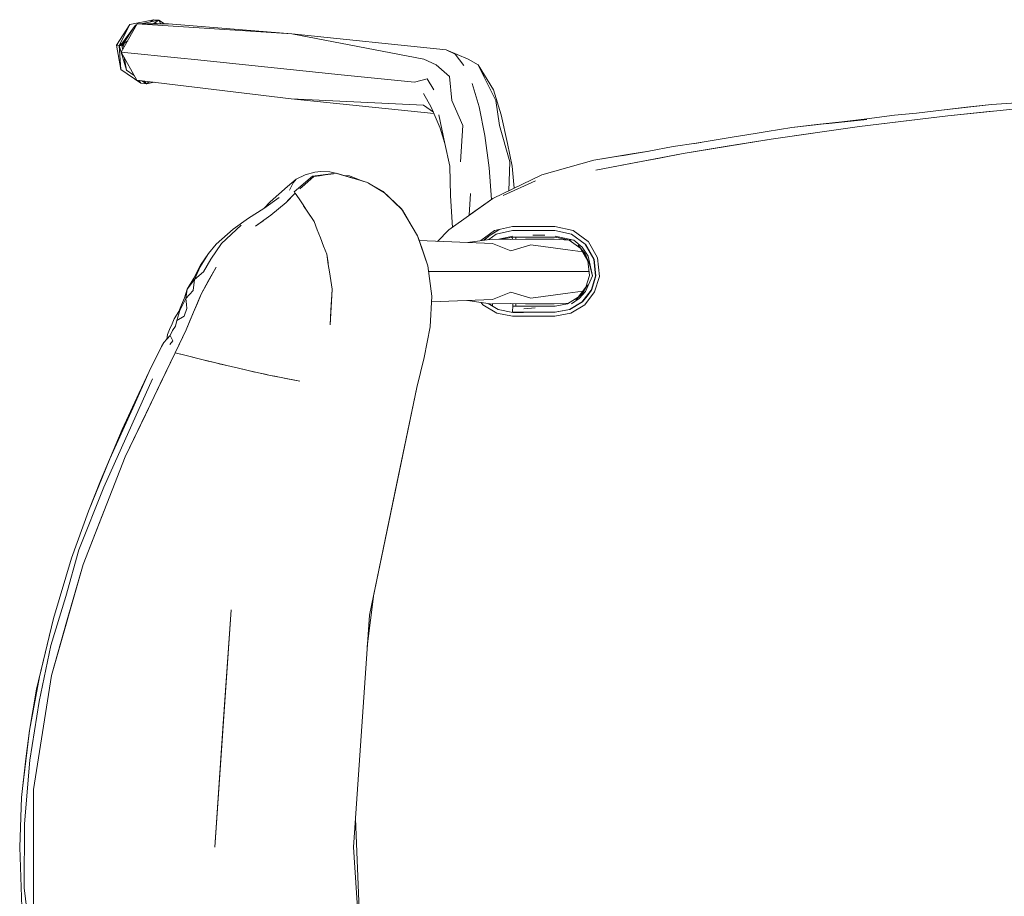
# Model space of a CAD drawing. Header units: millimetres. Extents: x -261 to 187, y -214 to 106.
# Tile 927 of 1056: x -216.651 to -216.336, y 18.099 to 18.379. Entities that reach past the tile are written whole.
import ezdxf

# ---------------------------------------------------------------- set-up
doc = ezdxf.new("R2010")
doc.units = ezdxf.units.MM
doc.header["$LTSCALE"] = 0.005
doc.header["$MEASUREMENT"] = 0
doc.layers.add('IFC-Elemento de mobília-Contorno', color=9, linetype='Continuous', lineweight=5)

msp = doc.modelspace()

# ---------------------------------------------------------------- linework, layer by layer
at = {"layer": 'IFC-Elemento de mobília-Contorno', "lineweight": 5}
for p, q in [((-216.61987, 18.37061), (-216.61555, 18.3772)), ((-216.61899, 18.37052), (-216.61555, 18.3772)), ((-216.61854, 18.37048), (-216.61383, 18.37698)), ((-216.61831, 18.36839), (-216.61323, 18.37736)), ((-216.6181, 18.37043), (-216.61383, 18.37698)), ((-216.61555, 18.3772), (-216.60801, 18.37873)), ((-216.61383, 18.37698), (-216.6134, 18.37707)), ((-216.61323, 18.37736), (-216.56389, 18.37419)), ((-216.61323, 18.37736), (-216.6032, 18.37736)), ((-216.61203, 18.37736), (-216.60635, 18.37857)), ((-216.60896, 18.37802), (-216.60801, 18.37873)), ((-216.60817, 18.37736), (-216.60635, 18.37857)), ((-216.60813, 18.37739), (-216.60811, 18.37736)), ((-216.60801, 18.37873), (-216.60635, 18.37857)), ((-216.6074, 18.37787), (-216.60704, 18.37736)), ((-216.60635, 18.37857), (-216.60565, 18.37736)), ((-216.60635, 18.37857), (-216.60456, 18.37736)), ((-216.6032, 18.37736), (-216.56389, 18.37419)), ((-216.56389, 18.37419), (-216.52171, 18.36609)), ((-216.56389, 18.37419), (-216.51459, 18.36912)), ((-216.61987, 18.37061), (-216.61943, 18.37056)), ((-216.61987, 18.37061), (-216.61844, 18.36282)), ((-216.61943, 18.37056), (-216.61899, 18.37052)), ((-216.61899, 18.37052), (-216.61795, 18.3713)), ((-216.61899, 18.37052), (-216.61844, 18.36282)), ((-216.61899, 18.37052), (-216.61854, 18.37048)), ((-216.61899, 18.37052), (-216.61667, 18.36264)), ((-216.61854, 18.37048), (-216.6181, 18.37043)), ((-216.6181, 18.37043), (-216.61787, 18.36917)), ((-216.61795, 18.37065), (-216.6175, 18.36981)), ((-216.61773, 18.37024), (-216.61729, 18.37131)), ((-216.6177, 18.37103), (-216.61628, 18.37198)), ((-216.61837, 18.36839), (-216.59934, 18.36643)), ((-216.61831, 18.36839), (-216.61335, 18.35941)), ((-216.61743, 18.3668), (-216.61667, 18.36264)), ((-216.51459, 18.36912), (-216.51167, 18.3677)), ((-216.51459, 18.36912), (-216.50752, 18.36609)), ((-216.51167, 18.3677), (-216.50886, 18.36408)), ((-216.59934, 18.36643), (-216.59491, 18.36598)), ((-216.59491, 18.36598), (-216.5715, 18.36357)), ((-216.5715, 18.36357), (-216.5481, 18.36117)), ((-216.52171, 18.36609), (-216.51774, 18.36434)), ((-216.51774, 18.36434), (-216.51351, 18.36055)), ((-216.50752, 18.36609), (-216.50434, 18.36434)), ((-216.50434, 18.36434), (-216.5025, 18.36055)), ((-216.50434, 18.36434), (-216.49943, 18.35636)), ((-216.61844, 18.36282), (-216.61209, 18.35841)), ((-216.61667, 18.36264), (-216.61418, 18.36091)), ((-216.5481, 18.36117), (-216.52469, 18.35876)), ((-216.51351, 18.36055), (-216.51272, 18.35292)), ((-216.5025, 18.36055), (-216.49868, 18.35292)), ((-216.61345, 18.35942), (-216.56403, 18.35346)), ((-216.61344, 18.35941), (-216.61335, 18.35941)), ((-216.61261, 18.35932), (-216.61209, 18.35841)), ((-216.61209, 18.35841), (-216.61032, 18.35822)), ((-216.61175, 18.35921), (-216.61032, 18.35822)), ((-216.61095, 18.35912), (-216.61032, 18.35822)), ((-216.61032, 18.35822), (-216.60937, 18.35893)), ((-216.61032, 18.35822), (-216.60778, 18.35873)), ((-216.52469, 18.35876), (-216.5206, 18.35985)), ((-216.5206, 18.35985), (-216.51852, 18.35636)), ((-216.50629, 18.3584), (-216.50404, 18.35087)), ((-216.52178, 18.35511), (-216.5193, 18.35081)), ((-216.49943, 18.35636), (-216.49693, 18.34833)), ((-216.56403, 18.35346), (-216.5218, 18.35143)), ((-216.56403, 18.35346), (-216.51844, 18.34877)), ((-216.5218, 18.35143), (-216.5186, 18.34915)), ((-216.51272, 18.35292), (-216.50924, 18.34496)), ((-216.49868, 18.35292), (-216.49752, 18.34496)), ((-216.3563, 18.34984), (-216.34037, 18.35167)), ((-216.34834, 18.35075), (-216.34037, 18.35167)), ((-216.34037, 18.35167), (-216.33236, 18.3522)), ((-216.5193, 18.35081), (-216.51647, 18.3441)), ((-216.51694, 18.34833), (-216.51498, 18.33923)), ((-216.50404, 18.35087), (-216.50219, 18.34178)), ((-216.49693, 18.34833), (-216.49492, 18.33923)), ((-216.38258, 18.34466), (-216.35434, 18.34808)), ((-216.38021, 18.34708), (-216.37139, 18.34821)), ((-216.37139, 18.34821), (-216.36427, 18.34892)), ((-216.36846, 18.34637), (-216.35434, 18.34808)), ((-216.36427, 18.34892), (-216.3563, 18.34984)), ((-216.3563, 18.34984), (-216.34834, 18.35075)), ((-216.35434, 18.34808), (-216.32603, 18.35087)), ((-216.35434, 18.34808), (-216.34018, 18.34948)), ((-216.51, 18.33332), (-216.50924, 18.34496)), ((-216.49752, 18.34496), (-216.49425, 18.33332)), ((-216.40412, 18.34432), (-216.38818, 18.34616)), ((-216.40412, 18.34432), (-216.39615, 18.34524)), ((-216.39615, 18.34524), (-216.38818, 18.34616)), ((-216.39324, 18.34549), (-216.38015, 18.34686)), ((-216.38818, 18.34616), (-216.3802, 18.34708)), ((-216.38818, 18.34616), (-216.38021, 18.34708)), ((-216.38258, 18.34466), (-216.36846, 18.34637)), ((-216.51647, 18.3441), (-216.51498, 18.33923)), ((-216.50219, 18.34178), (-216.50082, 18.33146)), ((-216.42389, 18.34113), (-216.41521, 18.34252)), ((-216.41521, 18.34252), (-216.41202, 18.34301)), ((-216.41203, 18.34301), (-216.40412, 18.34432)), ((-216.41202, 18.34301), (-216.40412, 18.34432)), ((-216.41073, 18.34062), (-216.38258, 18.34466)), ((-216.41073, 18.34062), (-216.39666, 18.34264)), ((-216.39666, 18.34264), (-216.38258, 18.34466)), ((-216.51498, 18.33923), (-216.51342, 18.33197)), ((-216.49492, 18.33923), (-216.49348, 18.33197)), ((-216.44208, 18.3382), (-216.43466, 18.33925)), ((-216.4388, 18.33597), (-216.41073, 18.34062)), ((-216.43518, 18.33918), (-216.43323, 18.3395)), ((-216.43512, 18.33918), (-216.43334, 18.33948)), ((-216.43466, 18.33925), (-216.42389, 18.34113)), ((-216.42477, 18.3383), (-216.41073, 18.34062)), ((-216.46741, 18.33384), (-216.44975, 18.33676)), ((-216.46741, 18.33384), (-216.45458, 18.33596)), ((-216.46675, 18.33072), (-216.4388, 18.33597)), ((-216.45858, 18.33523), (-216.44985, 18.33674)), ((-216.45458, 18.33596), (-216.44976, 18.33676)), ((-216.44985, 18.33674), (-216.44208, 18.3382)), ((-216.4464, 18.33454), (-216.4388, 18.33597)), ((-216.4388, 18.33597), (-216.42477, 18.3383)), ((-216.49457, 18.32409), (-216.49425, 18.33332)), ((-216.48403, 18.32915), (-216.46741, 18.33384)), ((-216.46675, 18.33072), (-216.45401, 18.33311)), ((-216.45401, 18.33311), (-216.4464, 18.33454)), ((-216.5625, 18.32777), (-216.5596, 18.32922)), ((-216.5596, 18.32922), (-216.55649, 18.33009)), ((-216.5572, 18.32873), (-216.54964, 18.32967)), ((-216.55649, 18.33009), (-216.55455, 18.33022)), ((-216.55502, 18.32887), (-216.55318, 18.32914)), ((-216.55455, 18.33022), (-216.55167, 18.33017)), ((-216.55318, 18.32914), (-216.55057, 18.32951)), ((-216.55167, 18.33017), (-216.54949, 18.32966)), ((-216.54964, 18.32967), (-216.5397, 18.32676)), ((-216.54949, 18.32966), (-216.54445, 18.32811)), ((-216.51342, 18.33197), (-216.51314, 18.32243)), ((-216.50082, 18.33146), (-216.50006, 18.32134)), ((-216.4996, 18.32168), (-216.48403, 18.32915)), ((-216.49348, 18.33197), (-216.4928, 18.32494)), ((-216.56528, 18.32549), (-216.5625, 18.32777)), ((-216.56455, 18.32433), (-216.5634, 18.32658)), ((-216.5634, 18.32658), (-216.5625, 18.32777)), ((-216.56312, 18.32376), (-216.5572, 18.32873)), ((-216.56124, 18.32476), (-216.55967, 18.32614)), ((-216.55967, 18.32614), (-216.55686, 18.32861)), ((-216.55686, 18.32861), (-216.55502, 18.32887)), ((-216.54709, 18.32893), (-216.54543, 18.32887)), ((-216.54543, 18.32887), (-216.54251, 18.32772)), ((-216.54251, 18.32772), (-216.54082, 18.32709)), ((-216.5397, 18.32676), (-216.53464, 18.32381)), ((-216.53955, 18.32662), (-216.53941, 18.32656)), ((-216.53952, 18.3266), (-216.53941, 18.32656)), ((-216.53941, 18.32656), (-216.53428, 18.32348)), ((-216.49639, 18.3226), (-216.48605, 18.3273)), ((-216.57076, 18.32055), (-216.56799, 18.32301)), ((-216.56799, 18.32301), (-216.56528, 18.32549)), ((-216.56566, 18.32039), (-216.5628, 18.32338)), ((-216.564, 18.32213), (-216.5628, 18.32338)), ((-216.56312, 18.32376), (-216.56284, 18.32334)), ((-216.5628, 18.32338), (-216.56276, 18.32342)), ((-216.5628, 18.32338), (-216.56153, 18.32147)), ((-216.53464, 18.32381), (-216.52886, 18.31833)), ((-216.53433, 18.32352), (-216.52855, 18.31791)), ((-216.50717, 18.31626), (-216.50682, 18.32325)), ((-216.57277, 18.31846), (-216.57076, 18.32055)), ((-216.57275, 18.31848), (-216.56793, 18.32196)), ((-216.57054, 18.31628), (-216.56566, 18.32039)), ((-216.56566, 18.32039), (-216.56483, 18.32126)), ((-216.56483, 18.32126), (-216.564, 18.32213)), ((-216.56153, 18.32147), (-216.56026, 18.31956)), ((-216.56026, 18.31956), (-216.55938, 18.31823)), ((-216.51365, 18.31163), (-216.4996, 18.32168)), ((-216.51314, 18.32243), (-216.51257, 18.31241)), ((-216.50717, 18.31626), (-216.4996, 18.32168)), ((-216.57765, 18.31539), (-216.57275, 18.31848)), ((-216.57054, 18.31628), (-216.5681, 18.31834)), ((-216.56011, 18.31931), (-216.55693, 18.31463)), ((-216.55938, 18.31823), (-216.5585, 18.31691)), ((-216.5585, 18.31691), (-216.55761, 18.31558)), ((-216.52886, 18.31833), (-216.52374, 18.30974)), ((-216.52855, 18.31791), (-216.5281, 18.31705)), ((-216.52855, 18.31791), (-216.52576, 18.31314)), ((-216.52855, 18.31791), (-216.5281, 18.31705)), ((-216.58259, 18.31188), (-216.57765, 18.31539)), ((-216.57549, 18.31276), (-216.57054, 18.31628)), ((-216.57549, 18.31276), (-216.57302, 18.31452)), ((-216.55761, 18.31558), (-216.55673, 18.31424)), ((-216.55693, 18.31463), (-216.55686, 18.31444)), ((-216.55676, 18.31433), (-216.55573, 18.31164)), ((-216.58798, 18.30703), (-216.58259, 18.31188)), ((-216.58634, 18.30727), (-216.58007, 18.31312)), ((-216.55573, 18.31164), (-216.55472, 18.30903)), ((-216.52576, 18.31314), (-216.52558, 18.31282)), ((-216.51729, 18.30794), (-216.51365, 18.31163)), ((-216.51729, 18.30794), (-216.5137, 18.31159)), ((-216.50352, 18.30817), (-216.49913, 18.3114)), ((-216.50096, 18.30853), (-216.49862, 18.31025)), ((-216.50078, 18.30966), (-216.49765, 18.31172)), ((-216.50078, 18.30966), (-216.49942, 18.31051)), ((-216.49974, 18.31034), (-216.49974, 18.31031)), ((-216.49942, 18.31051), (-216.49808, 18.3114)), ((-216.49913, 18.3114), (-216.49331, 18.31265)), ((-216.49862, 18.31025), (-216.49331, 18.3114)), ((-216.49808, 18.3114), (-216.4976, 18.31173)), ((-216.49331, 18.31265), (-216.48993, 18.31265)), ((-216.49331, 18.3114), (-216.48993, 18.31141)), ((-216.48993, 18.31265), (-216.48655, 18.31266)), ((-216.48993, 18.31141), (-216.48655, 18.31141)), ((-216.48655, 18.31266), (-216.48318, 18.31266)), ((-216.48655, 18.31141), (-216.48317, 18.31141)), ((-216.48318, 18.31266), (-216.4798, 18.31266)), ((-216.48317, 18.31141), (-216.47979, 18.31141)), ((-216.4798, 18.31266), (-216.47399, 18.31142)), ((-216.47979, 18.31141), (-216.47449, 18.31027)), ((-216.47449, 18.31027), (-216.4701, 18.30704)), ((-216.47399, 18.31142), (-216.46919, 18.3079)), ((-216.59051, 18.30409), (-216.58798, 18.30703)), ((-216.58971, 18.30227), (-216.58634, 18.30727)), ((-216.55472, 18.30903), (-216.55372, 18.30643)), ((-216.52374, 18.30974), (-216.5204, 18.30017)), ((-216.5236, 18.30944), (-216.52226, 18.30558)), ((-216.5236, 18.30944), (-216.5204, 18.30017)), ((-216.52316, 18.30817), (-216.49979, 18.30729)), ((-216.50776, 18.30759), (-216.49987, 18.30868)), ((-216.50254, 18.30831), (-216.50078, 18.30966)), ((-216.50246, 18.30832), (-216.502, 18.30868)), ((-216.50203, 18.30865), (-216.50078, 18.30966)), ((-216.49987, 18.30868), (-216.49387, 18.30853)), ((-216.49979, 18.30729), (-216.49386, 18.30488)), ((-216.4977, 18.30862), (-216.49329, 18.30961)), ((-216.49669, 18.3086), (-216.49328, 18.30933)), ((-216.49387, 18.30853), (-216.4892, 18.30868)), ((-216.49343, 18.30929), (-216.49336, 18.30855)), ((-216.49337, 18.30868), (-216.49337, 18.30855)), ((-216.49328, 18.30933), (-216.48989, 18.30933)), ((-216.49229, 18.30868), (-216.49229, 18.30933)), ((-216.49229, 18.30858), (-216.49229, 18.30868)), ((-216.48989, 18.30933), (-216.48651, 18.30933)), ((-216.4892, 18.30868), (-216.48005, 18.30868)), ((-216.48692, 18.30994), (-216.48304, 18.30992)), ((-216.48651, 18.30933), (-216.48313, 18.30933)), ((-216.48313, 18.30933), (-216.47975, 18.30933)), ((-216.48005, 18.30868), (-216.47523, 18.30835)), ((-216.47977, 18.30962), (-216.47381, 18.30829)), ((-216.47975, 18.30933), (-216.47515, 18.30834)), ((-216.47525, 18.30837), (-216.47154, 18.30566)), ((-216.47508, 18.30848), (-216.47381, 18.30829)), ((-216.47381, 18.30829), (-216.47112, 18.3061)), ((-216.4701, 18.30704), (-216.46741, 18.30227)), ((-216.47, 18.30696), (-216.46999, 18.30696)), ((-216.46999, 18.30696), (-216.46728, 18.30229)), ((-216.46922, 18.30795), (-216.46624, 18.30273)), ((-216.59316, 18.29978), (-216.59051, 18.30409)), ((-216.59302, 18.3003), (-216.59051, 18.30409)), ((-216.55372, 18.30643), (-216.55272, 18.30382)), ((-216.55272, 18.30382), (-216.55229, 18.30103)), ((-216.55272, 18.30382), (-216.55222, 18.30057)), ((-216.52226, 18.30558), (-216.5204, 18.30017)), ((-216.49386, 18.30488), (-216.48752, 18.30679)), ((-216.48752, 18.30679), (-216.47565, 18.3052)), ((-216.47565, 18.3052), (-216.47091, 18.30455)), ((-216.47238, 18.30674), (-216.47015, 18.30396)), ((-216.47161, 18.30578), (-216.46925, 18.30167)), ((-216.47112, 18.3061), (-216.46923, 18.30317)), ((-216.47015, 18.30396), (-216.4688, 18.30068)), ((-216.46851, 18.30422), (-216.4684, 18.30421)), ((-216.59205, 18.29817), (-216.58971, 18.30227)), ((-216.55229, 18.30103), (-216.55222, 18.30059)), ((-216.46925, 18.30167), (-216.4688, 18.29709)), ((-216.46923, 18.30317), (-216.46784, 18.29692)), ((-216.4688, 18.30068), (-216.46784, 18.29692)), ((-216.46741, 18.30227), (-216.46687, 18.2968)), ((-216.46728, 18.30229), (-216.46674, 18.29694)), ((-216.46624, 18.30273), (-216.46562, 18.29674)), ((-216.59517, 18.29621), (-216.59302, 18.3003)), ((-216.59516, 18.29622), (-216.59302, 18.3003)), ((-216.59493, 18.29577), (-216.59316, 18.29978)), ((-216.59493, 18.29577), (-216.59205, 18.29817)), ((-216.59282, 18.29112), (-216.58806, 18.29974)), ((-216.59044, 18.29543), (-216.58806, 18.29974)), ((-216.55222, 18.30059), (-216.55185, 18.29823)), ((-216.55185, 18.29823), (-216.55142, 18.29544)), ((-216.5204, 18.30017), (-216.51908, 18.29044)), ((-216.52015, 18.29831), (-216.51154, 18.29831)), ((-216.51154, 18.29831), (-216.49472, 18.29831)), ((-216.49472, 18.29831), (-216.48936, 18.29831)), ((-216.48936, 18.29831), (-216.47977, 18.29831)), ((-216.47977, 18.29831), (-216.46892, 18.29831)), ((-216.46701, 18.29831), (-216.46688, 18.29831)), ((-216.59724, 18.29265), (-216.59516, 18.29622)), ((-216.59724, 18.29265), (-216.59493, 18.29577)), ((-216.59537, 18.29221), (-216.59493, 18.29577)), ((-216.59282, 18.29112), (-216.59044, 18.29543)), ((-216.55142, 18.29544), (-216.55098, 18.29265)), ((-216.47008, 18.29193), (-216.46784, 18.29692)), ((-216.46995, 18.29326), (-216.4688, 18.29709)), ((-216.46828, 18.2922), (-216.46687, 18.2968)), ((-216.46815, 18.29221), (-216.46743, 18.29465)), ((-216.46743, 18.29465), (-216.46674, 18.29694)), ((-216.46713, 18.2918), (-216.46562, 18.29674)), ((-216.59818, 18.28993), (-216.59724, 18.29265)), ((-216.59774, 18.28971), (-216.59724, 18.29265)), ((-216.59774, 18.28971), (-216.59537, 18.29221)), ((-216.55161, 18.2813), (-216.55098, 18.29253)), ((-216.55108, 18.29098), (-216.55098, 18.29265)), ((-216.49979, 18.28933), (-216.49386, 18.29174)), ((-216.49386, 18.29174), (-216.48752, 18.28982)), ((-216.48752, 18.28982), (-216.47565, 18.29141)), ((-216.47565, 18.29141), (-216.47088, 18.29206)), ((-216.47318, 18.28925), (-216.471, 18.29141)), ((-216.47241, 18.29008), (-216.46995, 18.29326)), ((-216.47202, 18.28964), (-216.47008, 18.29193)), ((-216.47118, 18.28854), (-216.46823, 18.29234)), ((-216.471, 18.29141), (-216.4694, 18.29402)), ((-216.4703, 18.28771), (-216.46713, 18.2918)), ((-216.46956, 18.29047), (-216.46811, 18.29235)), ((-216.4682, 18.29244), (-216.46808, 18.29245)), ((-216.59994, 18.28551), (-216.59818, 18.28995)), ((-216.59962, 18.28584), (-216.59774, 18.28971)), ((-216.59906, 18.28772), (-216.59818, 18.28993)), ((-216.59774, 18.28971), (-216.59753, 18.2878)), ((-216.59523, 18.28538), (-216.59282, 18.29112)), ((-216.59523, 18.28538), (-216.59402, 18.28825)), ((-216.59402, 18.28825), (-216.59282, 18.29112)), ((-216.55126, 18.28765), (-216.55117, 18.28931)), ((-216.55117, 18.28931), (-216.55108, 18.29098)), ((-216.51968, 18.28065), (-216.51908, 18.29044)), ((-216.51919, 18.2886), (-216.4997, 18.28933)), ((-216.50776, 18.28903), (-216.4997, 18.28792)), ((-216.50336, 18.28842), (-216.50281, 18.28771)), ((-216.50115, 18.28812), (-216.49789, 18.28613)), ((-216.48005, 18.28794), (-216.47543, 18.28825)), ((-216.47582, 18.28802), (-216.4724, 18.2901)), ((-216.47516, 18.28615), (-216.47112, 18.28861)), ((-216.47505, 18.28613), (-216.47101, 18.2886)), ((-216.47452, 18.28796), (-216.47202, 18.28964)), ((-216.47125, 18.28853), (-216.4711, 18.28854)), ((-216.47101, 18.2886), (-216.46956, 18.29047)), ((-216.60138, 18.28322), (-216.59994, 18.28551)), ((-216.60057, 18.28264), (-216.59962, 18.28584)), ((-216.59994, 18.28551), (-216.59906, 18.28772)), ((-216.59822, 18.28404), (-216.59738, 18.28647)), ((-216.59763, 18.27964), (-216.59523, 18.28538)), ((-216.59753, 18.2878), (-216.59738, 18.28647)), ((-216.59643, 18.28251), (-216.59523, 18.28538)), ((-216.55148, 18.28364), (-216.55135, 18.28598)), ((-216.55135, 18.28598), (-216.55126, 18.28765)), ((-216.50281, 18.28771), (-216.49839, 18.285)), ((-216.49987, 18.28794), (-216.49387, 18.28808)), ((-216.4997, 18.28724), (-216.4997, 18.28794)), ((-216.49839, 18.285), (-216.49331, 18.28404)), ((-216.49789, 18.28613), (-216.49324, 18.28527)), ((-216.49387, 18.28808), (-216.4892, 18.28794)), ((-216.49331, 18.28606), (-216.4933, 18.2867)), ((-216.49331, 18.28529), (-216.49331, 18.28606)), ((-216.49331, 18.28529), (-216.48993, 18.28529)), ((-216.4933, 18.2867), (-216.49329, 18.28713)), ((-216.49329, 18.28713), (-216.49328, 18.28729)), ((-216.49328, 18.28729), (-216.48989, 18.28729)), ((-216.49326, 18.28806), (-216.49325, 18.28729)), ((-216.49324, 18.28527), (-216.49324, 18.28529)), ((-216.49324, 18.28527), (-216.48985, 18.28527)), ((-216.49229, 18.28729), (-216.49229, 18.28803)), ((-216.49229, 18.28527), (-216.49229, 18.28529)), ((-216.48993, 18.28529), (-216.48656, 18.28529)), ((-216.48989, 18.28729), (-216.48651, 18.28729)), ((-216.48985, 18.28527), (-216.48647, 18.28528)), ((-216.48974, 18.2864), (-216.48616, 18.2867)), ((-216.4892, 18.28794), (-216.48005, 18.28794)), ((-216.48656, 18.28529), (-216.48318, 18.28529)), ((-216.48651, 18.28729), (-216.48313, 18.28729)), ((-216.48647, 18.28528), (-216.48309, 18.28528)), ((-216.48318, 18.28529), (-216.4798, 18.28529)), ((-216.48313, 18.28729), (-216.47975, 18.28729)), ((-216.4798, 18.28529), (-216.47516, 18.28615)), ((-216.4798, 18.28404), (-216.47472, 18.285)), ((-216.47975, 18.28729), (-216.47582, 18.28802)), ((-216.4797, 18.28528), (-216.47505, 18.28613)), ((-216.47472, 18.285), (-216.4703, 18.28771)), ((-216.60202, 18.28159), (-216.60138, 18.28322)), ((-216.60104, 18.2809), (-216.60057, 18.28264)), ((-216.60057, 18.28264), (-216.59822, 18.28404)), ((-216.59763, 18.27964), (-216.59643, 18.28251)), ((-216.55161, 18.2813), (-216.55148, 18.28364)), ((-216.49331, 18.28404), (-216.48993, 18.28404)), ((-216.48993, 18.28404), (-216.48656, 18.28404)), ((-216.48656, 18.28404), (-216.48318, 18.28404)), ((-216.48318, 18.28404), (-216.4798, 18.28404)), ((-216.60361, 18.27821), (-216.60287, 18.27983)), ((-216.60287, 18.27983), (-216.60202, 18.28159)), ((-216.6027, 18.27787), (-216.60198, 18.27943)), ((-216.60198, 18.27943), (-216.60104, 18.2809)), ((-216.60108, 18.27234), (-216.59763, 18.27964)), ((-216.59867, 18.27744), (-216.59763, 18.27964)), ((-216.52153, 18.27087), (-216.51968, 18.28065)), ((-216.60543, 18.27441), (-216.60477, 18.27562)), ((-216.60477, 18.27562), (-216.60379, 18.27671)), ((-216.60379, 18.27671), (-216.60361, 18.27821)), ((-216.60379, 18.27671), (-216.6027, 18.27787)), ((-216.60282, 18.27495), (-216.60191, 18.27621)), ((-216.6027, 18.27787), (-216.60191, 18.27621)), ((-216.59972, 18.27523), (-216.59867, 18.27744)), ((-216.60939, 18.26633), (-216.60543, 18.27441)), ((-216.60108, 18.27234), (-216.6004, 18.27378)), ((-216.6004, 18.27378), (-216.59972, 18.27523)), ((-216.6171, 18.23912), (-216.60108, 18.27234)), ((-216.60585, 18.26245), (-216.60108, 18.27234)), ((-216.60108, 18.27234), (-216.59679, 18.27125)), ((-216.60108, 18.27234), (-216.5985, 18.27168)), ((-216.5985, 18.27168), (-216.59679, 18.27125)), ((-216.59679, 18.27125), (-216.59261, 18.2702)), ((-216.59679, 18.27125), (-216.5947, 18.27072)), ((-216.5947, 18.27072), (-216.59261, 18.2702)), ((-216.59261, 18.2702), (-216.58856, 18.26921)), ((-216.59261, 18.2702), (-216.59058, 18.26971)), ((-216.59058, 18.26971), (-216.58856, 18.26921)), ((-216.52395, 18.26122), (-216.52153, 18.27087)), ((-216.61466, 18.25462), (-216.60939, 18.26633)), ((-216.61274, 18.2594), (-216.60939, 18.26633)), ((-216.58856, 18.26921), (-216.58465, 18.26827)), ((-216.58856, 18.26921), (-216.5866, 18.26874)), ((-216.5866, 18.26874), (-216.58465, 18.26827)), ((-216.58465, 18.26827), (-216.58091, 18.2674)), ((-216.58465, 18.26827), (-216.58278, 18.26783)), ((-216.58278, 18.26783), (-216.58091, 18.2674)), ((-216.58091, 18.2674), (-216.57734, 18.26658)), ((-216.58091, 18.2674), (-216.57912, 18.26699)), ((-216.57912, 18.26699), (-216.57734, 18.26658)), ((-216.57734, 18.26658), (-216.57395, 18.26583)), ((-216.57734, 18.26658), (-216.57564, 18.2662)), ((-216.61499, 18.2494), (-216.60836, 18.26399)), ((-216.57395, 18.26583), (-216.57076, 18.26515)), ((-216.57395, 18.26583), (-216.57236, 18.26549)), ((-216.57236, 18.26549), (-216.57076, 18.26515)), ((-216.57076, 18.26515), (-216.56779, 18.26454)), ((-216.57076, 18.26515), (-216.56928, 18.26484)), ((-216.56928, 18.26484), (-216.56779, 18.26454)), ((-216.56779, 18.26454), (-216.56528, 18.26405)), ((-216.56779, 18.26454), (-216.56134, 18.26329)), ((-216.56528, 18.26405), (-216.56134, 18.26329)), ((-216.61062, 18.25256), (-216.60585, 18.26245)), ((-216.53909, 18.18857), (-216.52395, 18.26122)), ((-216.53031, 18.23067), (-216.52395, 18.26122)), ((-216.61806, 18.2479), (-216.61274, 18.2594)), ((-216.62196, 18.23854), (-216.61466, 18.25462)), ((-216.6171, 18.23912), (-216.61062, 18.25256)), ((-216.62496, 18.23145), (-216.61806, 18.2479)), ((-216.62394, 18.22949), (-216.61499, 18.2494)), ((-216.63053, 18.20476), (-216.6171, 18.23912)), ((-216.62878, 18.22182), (-216.62196, 18.23854)), ((-216.63188, 18.20946), (-216.62394, 18.22949)), ((-216.62878, 18.22182), (-216.62496, 18.23145)), ((-216.53909, 18.18857), (-216.53031, 18.23067)), ((-216.63421, 18.2068), (-216.62878, 18.22182)), ((-216.63053, 18.20476), (-216.62382, 18.22194)), ((-216.63602, 18.19451), (-216.63188, 18.20946)), ((-216.63999, 18.18749), (-216.63421, 18.2068)), ((-216.64065, 18.16931), (-216.63053, 18.20476)), ((-216.63559, 18.18703), (-216.63053, 18.20476)), ((-216.64078, 18.17885), (-216.63602, 18.19451)), ((-216.53977, 18.17861), (-216.53767, 18.19536)), ((-216.64538, 18.16498), (-216.63999, 18.18749)), ((-216.64441, 18.1689), (-216.63999, 18.18749)), ((-216.58846, 18.11446), (-216.58327, 18.19024)), ((-216.58586, 18.15235), (-216.58327, 18.19024)), ((-216.54417, 18.11446), (-216.53909, 18.18857)), ((-216.54163, 18.15151), (-216.53909, 18.18857)), ((-216.64065, 18.16931), (-216.63559, 18.18703)), ((-216.6446, 18.16099), (-216.64078, 18.17885)), ((-216.64764, 18.15173), (-216.64441, 18.1689)), ((-216.64636, 18.13288), (-216.64065, 18.16931)), ((-216.64351, 18.15109), (-216.64065, 18.16931)), ((-216.64764, 18.15173), (-216.64538, 18.16498)), ((-216.64753, 18.14229), (-216.6446, 18.16099)), ((-216.64985, 18.13324), (-216.64764, 18.15173)), ((-216.64881, 18.14273), (-216.64764, 18.15173)), ((-216.64636, 18.13288), (-216.64351, 18.15109)), ((-216.58846, 18.11446), (-216.58586, 18.15235)), ((-216.65024, 18.13032), (-216.64881, 18.14273)), ((-216.64926, 18.12197), (-216.64753, 18.14229)), ((-216.64636, 18.09603), (-216.64636, 18.13288)), ((-216.65077, 18.11447), (-216.65024, 18.13032)), ((-216.64933, 18.10154), (-216.64926, 18.12197)), ((-216.54353, 18.12367), (-216.54163, 18.07741)), ((-216.65077, 18.11447), (-216.65004, 18.09532)), ((-216.54417, 18.11446), (-216.53909, 18.04035)), ((-216.64933, 18.10154), (-216.64715, 18.08366))]:
    msp.add_line(p, q, dxfattribs=at)

doc.saveas('drawing.dxf')
